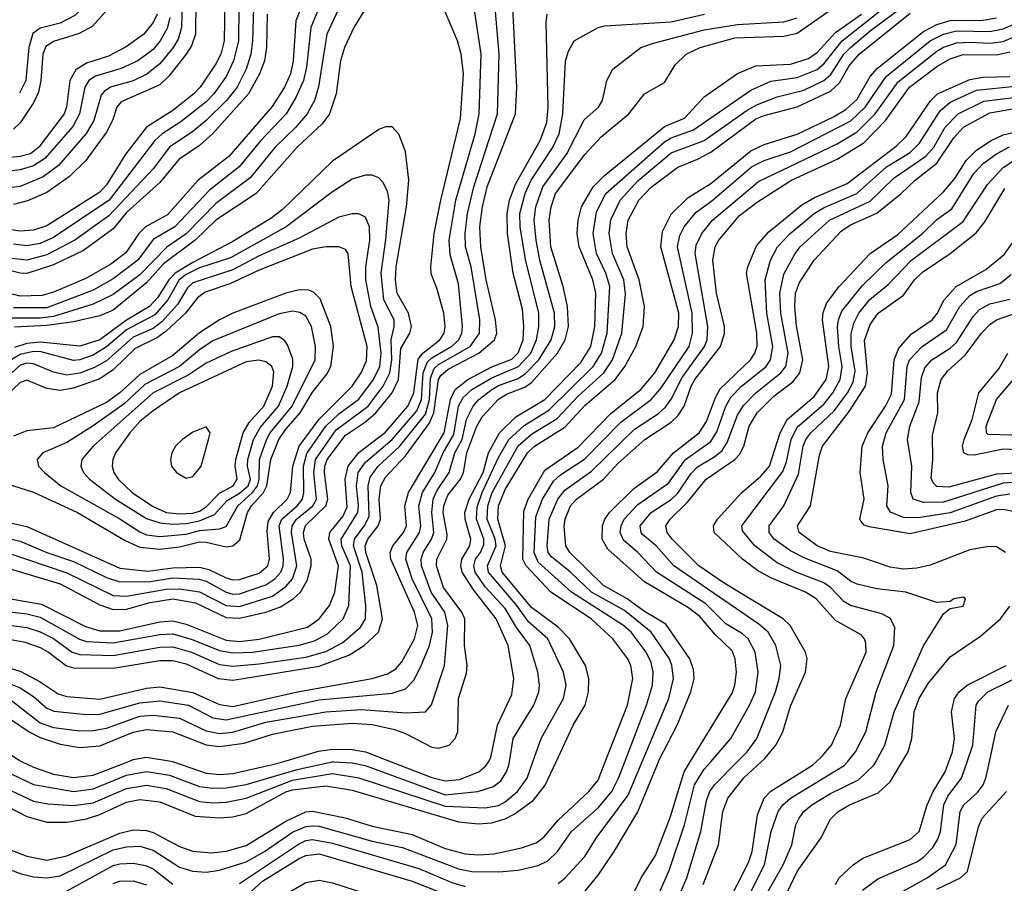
# Model space of a CAD drawing. Header units: inches. Extents: x 990535 to 1117859, y 769386 to 892122.
# Tile 890 of 1056: x 1062408 to 1065374, y 859634 to 862233. Entities that reach past the tile are written whole.
import ezdxf

# ---------------------------------------------------------------- set-up
doc = ezdxf.new("R2010")
doc.units = ezdxf.units.IN
doc.header["$MEASUREMENT"] = 0
doc.layers.add('B0865', color=7, linetype='Continuous')
doc.layers.add('B0866', color=7, linetype='Continuous')

msp = doc.modelspace()

# ---------------------------------------------------------------- linework, layer by layer
at = {"layer": 'B0865', "color": 5}
for points, elevation in [([(1062250, 859723.6), (1062410, 859663.3), (1062450, 859653.5), (1062490, 859650.1), (1062530, 859656.7), (1062690, 859734.3), (1062730, 859744), (1062770, 859745.8), (1062810, 859733.3), (1062890, 859682.8), (1062930, 859670.7), (1062970, 859667.1), (1063010, 859673.3), (1063090, 859698.5), (1063145.7, 859730), (1063230, 859787.5), (1063270, 859804.7), (1063290, 859807.1), (1063310, 859805.7), (1063470, 859761.3), (1063561.7, 859741.7), (1063730, 859678), (1063770, 859669.8), (1063851.7, 859668.3), (1063910, 859673.1), (1063970, 859688), (1063998.5, 859701.5), (1064028.4, 859730), (1064070.4, 859790), (1064150, 859861.1), (1064191.6, 859910), (1064211.8, 859950), (1064231, 860000)], 4560), ([(1062322.7, 859890), (1062430, 859835.1), (1062490, 859818.5), (1062550, 859818.4), (1062610, 859828.5), (1062650, 859840.6), (1062730, 859878.6), (1062770, 859885.8), (1062830, 859879.1), (1062936.4, 859836.4), (1063010, 859830.8), (1063050, 859834.4), (1063090, 859844.3), (1063210, 859908.9), (1063230, 859915.5), (1063330, 859927.6), (1063410, 859914.1), (1063730, 859819.3), (1063790, 859813.3), (1063830, 859815.6), (1063870, 859827.8), (1063897.9, 859842.1), (1063956.2, 859883.8), (1063991, 859929.1), (1064023.9, 860000)], 4620), ([(1062326.4, 860000), (1062383.1, 859963.1), (1062450, 859931.6), (1062570, 859910), (1062630, 859918.1), (1062730, 859959.5), (1062790, 859970.9), (1062859.1, 859959.1), (1062950, 859925.6), (1062990, 859919.9), (1063030, 859920.9), (1063090, 859931.4), (1063243.9, 859976.1), (1063349, 860000)], 4660), ([(1062330, 859753.6), (1062430, 859715.2), (1062490, 859704), (1062550, 859716.7), (1062710, 859784.6), (1062750, 859794.5), (1062790, 859792.7), (1062810, 859786.5), (1062890, 859745), (1062930, 859730.4), (1062985.9, 859725.9), (1063030, 859730.5), (1063090, 859748.1), (1063210, 859821.5), (1063270, 859848.7), (1063290, 859850.8), (1063388.8, 859831.2), (1063470, 859806.2), (1063590, 859781.4), (1063690, 859738.6), (1063750, 859723.2), (1063790, 859719.6), (1063837.5, 859722.5), (1063919.7, 859740.3), (1063964.1, 859755.9), (1063986.7, 859773.3), (1064030, 859823.7), (1064122.7, 859910), (1064150, 859944.8), (1064171.7, 860000)], 4580), ([(1062350, 859928), (1062450, 859881.7), (1062493.3, 859873.3), (1062570, 859868.2), (1062630, 859876.4), (1062730, 859918.9), (1062790, 859929.4), (1062850, 859919.6), (1062950, 859880.5), (1062990, 859876.3), (1063030, 859878.3), (1063090, 859889.8), (1063230, 859944.6), (1063350, 859964.6), (1063430, 859951.7), (1063690, 859866.2), (1063810, 859860.9), (1063850, 859868.6), (1063870, 859879.2), (1063907.4, 859910), (1063936.5, 859950), (1063954, 860000)], 4640), ([(1062416, 860000), (1062450, 859983.6), (1062510, 859963), (1062570, 859952.2), (1062630, 859959.3), (1062733.7, 860000)], 4680), ([(1062871.7, 860000), (1062970, 859965.4), (1063010, 859961.9), (1063050, 859964.5), (1063170, 859991.1), (1063200.5, 860000)], 4680), ([(1063354, 860000), (1063410, 859997), (1063448.5, 859988.5), (1063690, 859900.6), (1063788.2, 859910), (1063835, 859925), (1063857.2, 859942.8), (1063874.4, 859970), (1063881.7, 859990), (1063883.3, 860000)], 4660), ([(1063527.5, 860000), (1063650, 859952.2), (1063690, 859942.2), (1063733.2, 859946.8), (1063790.6, 859969.4), (1063812.5, 859987.5), (1063819.9, 860000)], 4680), ([(1064030, 859633.1), (1064050, 859649), (1064110, 859715.1), (1064144.7, 859770), (1064240.4, 859899.6), (1064282.8, 860000)], 4540), ([(1064110, 859609.7), (1064150, 859658.7), (1064198.9, 859730), (1064270, 859849.5), (1064332.4, 860000)], 4520), ([(1064220.3, 859530), (1064280.1, 859650), (1064322.7, 859717.4), (1064367.7, 859832.3), (1064409.7, 859970), (1064428, 860000)], 4480), ([(1064328.3, 859590), (1064364.8, 859675.2), (1064410.8, 859810), (1064440.2, 859930), (1064470, 859977.7), (1064489.3, 860000)], 4460), ([(1064400.4, 859610), (1064417.9, 859650), (1064460.1, 859790), (1064476.9, 859883.1), (1064486.9, 859910), (1064501.2, 859930), (1064569.5, 860000)], 4440), ([(1064466.8, 859630), (1064512.4, 859750), (1064525.9, 859850), (1064540.8, 859890), (1064588.7, 859951.3), (1064641.6, 860000)], 4420), ([(1064536, 859564), (1064602.9, 859697.1), (1064614.5, 859730), (1064630, 859839.7), (1064649.9, 859890), (1064670, 859911.2), (1064795.5, 859990), (1064806.8, 860000)], 4380), ([(1064591.6, 859570), (1064651.6, 859690), (1064671.4, 859790), (1064692.3, 859850), (1064706.2, 859870), (1064729.4, 859890.6), (1064891.7, 859988.3), (1064901.3, 860000)], 4360), ([(1064662.7, 859610), (1064708, 859690), (1064733.5, 859750), (1064746.1, 859810), (1064755.5, 859830), (1064769.5, 859850), (1064794, 859870), (1064850, 859904.3), (1064934.9, 859945.1), (1064981.1, 859990), (1064986.6, 860000)], 4340), ([(1064721.5, 859610), (1064750.2, 859670), (1064821.4, 859770), (1064850, 859826.7), (1064873.7, 859850), (1064907, 859870), (1064993.2, 859906.8), (1065030, 859939.3), (1065065.9, 860000)], 4320), ([(1064865.6, 859630), (1064876.2, 859650), (1064918.1, 859690), (1064947.6, 859710), (1065090, 859766.1), (1065117, 859790), (1065141.5, 859870), (1065159.7, 859910), (1065195.4, 859970), (1065206.5, 860000)], 4280), ([(1064946.7, 859613.3), (1064993, 859647), (1065110, 859698.6), (1065130, 859712.5), (1065158.1, 859741.9), (1065173.6, 859766.4), (1065181.4, 859790), (1065191.4, 859870), (1065203.8, 859896.2), (1065245.1, 859950), (1065261.7, 860000)], 4260), ([(1064990, 859566.6), (1065140.9, 859650), (1065196.6, 859690), (1065229, 859751), (1065240.3, 859850), (1065251.3, 859870), (1065292.9, 859907.1), (1065310.3, 859930), (1065318.3, 859950), (1065329, 860000)], 4240), ([(1065170, 859616.4), (1065241.6, 859650), (1065262.2, 859670), (1065296.1, 859803.9), (1065307, 859830), (1065380.6, 859910)], 4220), ([(1063070, 859633.5), (1063248, 859752), (1063270, 859762.4), (1063290, 859765.8), (1063350, 859755.3), (1063610, 859678.2), (1063710, 859636), (1063750, 859624)], 4540), ([(1063070, 859577.4), (1063140, 859640), (1063250, 859708.4), (1063270, 859718), (1063310, 859722.7), (1063590, 859640), (1063710, 859593.1)], 4520), ([(1062549.2, 859610.8), (1062690, 859687.4), (1062710, 859693), (1062750, 859694.8), (1062787.3, 859687.3), (1062810, 859677.2), (1062870, 859631.9)], 4540), ([(1062690, 859633.1), (1062710, 859640.2), (1062750, 859641.9), (1062790, 859629.4)], 4520), ([(1063225.1, 859610), (1063270, 859636.6), (1063310, 859643.3), (1063350, 859635.4), (1063490, 859589.8)], 4480)]:
    msp.add_lwpolyline(points, dxfattribs=dict(at, elevation=elevation))
at = {"layer": 'B0866', "color": 5}
for points, elevation in [([(1062390, 863186.3), (1062450, 863175.2), (1062481.2, 863161.2), (1062510, 863132), (1062541.2, 863081.2), (1062623.8, 862890), (1062644.6, 862730), (1062683, 862583), (1062717.5, 862490), (1062734.1, 862365.9), (1062729.3, 862330.7), (1062721.5, 862318.5), (1062627, 862213), (1062587.7, 862192.3), (1062510, 862168.2), (1062487.1, 862152.9), (1062478.2, 862130), (1062472.1, 862050), (1062464.9, 862015.1), (1062450, 861982.9), (1062410, 861922.7), (1062390, 861903.8)], 4580), ([(1062390, 863116), (1062450, 863105.6), (1062470, 863093.7), (1062490, 863073), (1062505.5, 863045.5), (1062530.8, 862970), (1062580.3, 862870), (1062600.6, 862710), (1062679.7, 862470), (1062685.3, 862390), (1062681.7, 862370), (1062669.8, 862350.2), (1062624, 862310), (1062594.1, 862265.9), (1062574.2, 862245.8), (1062530, 862222.8), (1062470, 862208.2), (1062447.9, 862192.1), (1062436, 862150), (1062427.3, 862050), (1062408.2, 862011.8)], 4560), ([(1063299.6, 862380.4), (1063240.5, 862230), (1063232.1, 862110), (1063223.8, 862070), (1063205.6, 862030), (1063168.3, 861971.7), (1063038.1, 861821.9), (1062945.7, 861750), (1062853.8, 861646.2), (1062786.8, 861610), (1062767.3, 861590), (1062728.2, 861531.8), (1062682.7, 861497.3), (1062610, 861455.3), (1062510, 861412.8), (1062476.4, 861403.6), (1062410, 861401.1), (1062387, 861407)], 4820), ([(1063351.3, 862370), (1063284.7, 862210), (1063272.3, 862090), (1063262.8, 862050), (1063240.5, 861999.5), (1063211.3, 861950), (1063134.5, 861870), (1063069.4, 861790.6), (1062980.2, 861719.8), (1062876.1, 861610), (1062810, 861571.8), (1062764.6, 861510), (1062690, 861453.3), (1062630, 861419.7), (1062490, 861366), (1062390, 861365.7)], 4840), ([(1062344.9, 860455.1), (1062430, 860445.1), (1062470, 860434.7), (1062588.5, 860368.5), (1062610, 860361.5), (1062690, 860357.5), (1062830, 860382.9), (1062870, 860384.9), (1062928.2, 860368.2), (1063010, 860335), (1063050, 860327.2), (1063110, 860330.2), (1063250, 860350.5), (1063295.9, 860364.1), (1063335.4, 860384.6), (1063382.9, 860430), (1063399.8, 860470), (1063404.4, 860590), (1063378.4, 860650), (1063377, 860670), (1063426.9, 860750), (1063429.1, 860770), (1063422.8, 860830), (1063427.8, 860870), (1063450, 860902), (1063530.1, 860969.9), (1063604, 861056), (1063618.6, 861090), (1063623.9, 861170), (1063636.9, 861203.1), (1063650, 861215.6), (1063709.6, 861250.4), (1063730.8, 861270), (1063740.2, 861290), (1063742.2, 861310), (1063730, 861438.7), (1063705.2, 861525.2), (1063701.7, 861570), (1063722.1, 861690), (1063780.1, 861890), (1063792.6, 861950), (1063798.6, 862130), (1063764.7, 862350)], 4860), ([(1062310, 860502.3), (1062474.2, 860474.2), (1062606.6, 860406.6), (1062650, 860394), (1062710, 860393.7), (1062830, 860420.7), (1062870, 860423.6), (1062910, 860413.9), (1063030, 860365.5), (1063070, 860361.6), (1063130, 860369.1), (1063275, 860405), (1063310.1, 860429.9), (1063341.5, 860470), (1063357.6, 860510), (1063368, 860590), (1063338.9, 860670), (1063342.8, 860690), (1063381.7, 860738.3), (1063394.3, 860765.7), (1063388.5, 860850), (1063397.5, 860890), (1063429.6, 860930.4), (1063510, 860992), (1063577.1, 861070), (1063595.6, 861110), (1063608.1, 861211.9), (1063622.1, 861230), (1063673.4, 861270), (1063686.7, 861290), (1063690, 861310), (1063685.8, 861350), (1063665.1, 861425.1), (1063648, 861468), (1063646.1, 861490), (1063656.9, 861590), (1063676.4, 861690), (1063735.7, 861935.7), (1063744.8, 862070), (1063738.1, 862130), (1063727.2, 862170), (1063656.5, 862336.5)], 4880), ([(1063390, 862311.3), (1063333.4, 862190), (1063308.7, 862031.3), (1063296.1, 861990), (1063274.1, 861950), (1063240.1, 861910), (1063177.7, 861850), (1063102.9, 861757.1), (1062999.5, 861680.5), (1062910, 861589.1), (1062851.1, 861548.9), (1062770, 861465.6), (1062690, 861405.9), (1062630, 861377.3), (1062510, 861340.1), (1062470, 861335.1), (1062385.1, 861334.9)], 4860), ([(1062350, 860149.3), (1062437.4, 860090), (1062470, 860073.3), (1062530, 860052.7), (1062590, 860042.7), (1062650, 860047.8), (1062750, 860089.4), (1062790, 860096.6), (1062870, 860090), (1062970, 860050.9), (1063010, 860045.6), (1063084, 860056), (1063170, 860083.2), (1063290, 860106.6), (1063410, 860116.2), (1063470, 860112.3), (1063536.9, 860096.9), (1063570, 860084.6), (1063650, 860043.6), (1063670, 860040.4), (1063701.6, 860050), (1063720.3, 860070), (1063727.8, 860090), (1063729.9, 860190), (1063753.7, 860266.3), (1063756.3, 860290), (1063748.4, 860350), (1063748.7, 860430), (1063740.2, 860450), (1063684.5, 860524.5), (1063663.3, 860590), (1063664.4, 860610), (1063694.4, 860670), (1063696.2, 860683.8), (1063684, 860750), (1063685.2, 860770), (1063697.8, 860802.2), (1063735.8, 860850), (1063745.1, 860870), (1063754.7, 860930), (1063784.7, 861010), (1063801.5, 861038.5), (1063850, 861091.4), (1063874.2, 861105.8), (1063930, 861126.9), (1063950, 861141.2), (1064027.8, 861230), (1064051.2, 861270), (1064060.7, 861310), (1064058, 861370), (1064045.1, 861430), (1064007.9, 861550), (1064003.1, 861630), (1064008.6, 861670), (1064021.5, 861710), (1064110, 861827.9), (1064159.2, 861880.8), (1064242.9, 861950), (1064289.9, 862010.1), (1064350, 862044.6), (1064382.2, 862097.8), (1064415.5, 862130), (1064458, 862150), (1064561.7, 862178.3), (1064710, 862183.4), (1064750, 862192.6), (1064889.5, 862290.5)], 4720), ([(1062370, 860370.3), (1062421.2, 860361.3), (1062470, 860343.4), (1062495, 860330), (1062548.9, 860288.9), (1062570, 860282.9), (1062690, 860281.7), (1062830, 860304.3), (1062870, 860304.8), (1062910, 860294.7), (1063006, 860250), (1063050, 860245.3), (1063310, 860287.1), (1063399.3, 860320.7), (1063446, 860350), (1063488.6, 860390), (1063501.2, 860430), (1063483.5, 860530), (1063450.9, 860630), (1063448.9, 860650), (1063457.3, 860670), (1063487.7, 860710), (1063495.1, 860730), (1063491.1, 860790), (1063496.1, 860830), (1063510, 860856.3), (1063570, 860920.2), (1063642, 861018), (1063655.3, 861050), (1063669.6, 861150), (1063677.1, 861162.9), (1063699, 861181), (1063791.1, 861230), (1063838, 861270), (1063844.9, 861290), (1063841.2, 861330), (1063813.1, 861450), (1063797.1, 861550), (1063794.2, 861610), (1063802, 861670), (1063816.2, 861730), (1063901.5, 861950), (1063906, 862030), (1063892.7, 862290)], 4820), ([(1063026.3, 862290), (1063024.5, 862170), (1063013.8, 862130), (1062999, 862101), (1062952.1, 862030), (1062933, 862010), (1062870, 861960.5), (1062790, 861909.9), (1062728.2, 861830), (1062670, 861736.3), (1062650, 861714), (1062490, 861613.2), (1062450, 861600.1), (1062410, 861596.6), (1062370, 861602.7)], 4720), ([(1062897.7, 862290), (1062896.1, 862210), (1062885.4, 862174.6), (1062870.6, 862150), (1062830, 862100.7), (1062790.9, 862069.1), (1062750, 862049), (1062681.6, 862030), (1062662.5, 862017.5), (1062654.1, 862005.9), (1062631.8, 861930), (1062608.8, 861891.2), (1062525.5, 861794.5), (1062479.2, 861760.8), (1062410, 861731.8), (1062370, 861726.1)], 4660), ([(1062938.7, 862290), (1062937.4, 862190), (1062925.4, 862154.6), (1062910, 862130), (1062857.1, 862062.9), (1062830, 862037.6), (1062713.9, 861986.1), (1062701.4, 861970), (1062687.9, 861930), (1062670, 861895.1), (1062607.8, 861810), (1062558.6, 861761.4), (1062490, 861713.1), (1062431.9, 861688.1), (1062390, 861676.9)], 4680), ([(1063883.3, 860000), (1063894.6, 860070), (1063956.7, 860170), (1063971.9, 860210), (1063973.9, 860230), (1063968.5, 860270), (1063944.8, 860350), (1063904.3, 860404.3), (1063870, 860460.8), (1063810, 860526.7), (1063780.3, 860570), (1063776, 860590), (1063780.7, 860610), (1063796.5, 860630), (1063805.8, 860654.2), (1063806, 860670), (1063784.1, 860730), (1063785.8, 860765.8), (1063800.8, 860810), (1063850, 860916), (1063881.1, 860970), (1063927.9, 861012.1), (1064002.2, 861057.8), (1064135.4, 861190), (1064160.5, 861230), (1064177.1, 861290), (1064185.9, 861430), (1064174, 861470), (1064145.2, 861530), (1064135, 861590), (1064145.1, 861654.9), (1064174, 861710), (1064350, 861865.3), (1064370, 861877.8), (1064437.7, 861902.3), (1064610, 862021.4), (1064670, 862048.7), (1064750, 862059.4), (1064810, 862083.5), (1064830, 862100.3), (1064885, 862170), (1065044.1, 862295.9)], 4660), ([(1063954, 860000), (1063978.5, 860070), (1064045.6, 860190), (1064053.6, 860230), (1064046.4, 860270), (1063998.5, 860370), (1063940.8, 860420.8), (1063906, 860470), (1063820.7, 860570), (1063817.5, 860590), (1063843.2, 860650), (1063840, 860670), (1063816, 860730), (1063817.8, 860770), (1063831.1, 860810), (1063909.3, 860950.7), (1063950, 860985.6), (1064026.7, 861033.3), (1064090, 861100.5), (1064167.6, 861170), (1064193.3, 861210), (1064222, 861290), (1064233.1, 861406.9), (1064228.1, 861450), (1064193.9, 861530), (1064183.2, 861590), (1064188.8, 861631.2), (1064216.3, 861690), (1064270, 861748.7), (1064370, 861832.5), (1064470, 861869.3), (1064599.2, 861960.8), (1064630, 861977.8), (1064690, 862001.2), (1064770, 862021.6), (1064830, 862050.7), (1064851.1, 862068.9), (1064890, 862129.2), (1064910.2, 862149.8), (1064970, 862200.3), (1065079, 862281)], 4640), ([(1063153.2, 862250), (1063151.3, 862150), (1063145.4, 862110), (1063130.5, 862070), (1063097.9, 862010), (1062990, 861890.8), (1062950, 861855), (1062887.7, 861812.3), (1062830, 861742.9), (1062730, 861653.3), (1062690, 861604.1), (1062600.9, 861539.1), (1062510, 861495.5), (1062430, 861469.3), (1062409.4, 861470.6), (1062310, 861495.9)], 4780), ([(1062822.4, 862250), (1062810, 862225.3), (1062782, 862190), (1062728.8, 862151.2), (1062676.1, 862123.9), (1062610, 862103), (1062577.8, 862082.2), (1062559.8, 862050), (1062549.6, 861970.4), (1062542.4, 861950), (1062465.8, 861850), (1062441.2, 861830), (1062410, 861821.3), (1062310, 861811.4)], 4620), ([(1062370, 860411.9), (1062430, 860404.1), (1062470, 860390.9), (1062510.5, 860370.5), (1062566.9, 860330), (1062590, 860322.9), (1062690, 860319.7), (1062830, 860344.5), (1062870, 860346), (1062925.8, 860330), (1063010, 860292.7), (1063050, 860287.9), (1063130, 860294.5), (1063270, 860315.1), (1063330, 860331.8), (1063381.1, 860358.9), (1063435.1, 860404.9), (1063450.2, 860430), (1063450.5, 860469.5), (1063439.6, 860570), (1063413.3, 860650), (1063416.8, 860670), (1063448, 860712), (1063460.5, 860739.5), (1063457.9, 860830), (1063463.9, 860856.1), (1063488.2, 860890), (1063551.7, 860948.3), (1063630, 861046.2), (1063642.6, 861090), (1063645.3, 861154.7), (1063656.9, 861183.1), (1063670, 861195.3), (1063765.1, 861250), (1063793.5, 861290), (1063794.2, 861330), (1063767.7, 861490), (1063751.1, 861550), (1063749.5, 861590), (1063756.6, 861650), (1063775.8, 861730), (1063847.2, 861950), (1063852.7, 862130), (1063839.8, 862270)], 4840), ([(1062370, 860238.9), (1062410, 860222.4), (1062450, 860196.5), (1062490, 860161.3), (1062511.7, 860151.7), (1062610, 860142.1), (1062650, 860143.1), (1062770, 860177.4), (1062830, 860183.6), (1062916.8, 860170), (1062990, 860132.4), (1063030, 860125.7), (1063310, 860186.4), (1063530, 860205.9), (1063570, 860219), (1063595, 860245), (1063615.9, 860284.1), (1063642.6, 860350), (1063651.4, 860390), (1063649.7, 860430), (1063590.4, 860550), (1063571.2, 860610), (1063574.7, 860630), (1063612.3, 860690), (1063616, 860710), (1063610.6, 860770), (1063621.2, 860810), (1063658.5, 860870), (1063683.2, 860930), (1063715.6, 860984.4), (1063729.4, 861070), (1063743.7, 861096.3), (1063770, 861120.7), (1063830, 861155.7), (1063910.9, 861189.1), (1063948, 861230), (1063965.2, 861270), (1063972.2, 861310), (1063971.7, 861350), (1063931.6, 861511.6), (1063915.5, 861610), (1063914.8, 861650), (1063930.6, 861710), (1063948.5, 861750), (1064012.8, 861847.2), (1064033.1, 861890), (1064044.2, 861950), (1064051.7, 862108.3), (1064061.2, 862138.8), (1064078.4, 862170), (1064150, 862209.5), (1064170, 862214.9), (1064370, 862227.4), (1064470.3, 862250.3)], 4760), ([(1062370, 860284.7), (1062411.6, 860271.6), (1062470, 860240.7), (1062523.9, 860203.9), (1062550, 860196.3), (1062650, 860188.6), (1062790, 860221.7), (1062830, 860225.1), (1062930, 860208.5), (1063010, 860172.4), (1063050, 860166.3), (1063244.6, 860210), (1063469.5, 860250.5), (1063515.6, 860264.4), (1063540.9, 860279.1), (1063559.7, 860300.3), (1063597.7, 860370), (1063607.9, 860410), (1063597.7, 860450), (1063525.6, 860610), (1063523.9, 860630), (1063532, 860650), (1063564, 860690), (1063572.9, 860710), (1063568.7, 860770), (1063579, 860810), (1063686.6, 860990), (1063705.8, 861090), (1063719.9, 861120.1), (1063757.9, 861150), (1063830, 861188.9), (1063890, 861212), (1063909.6, 861230.4), (1063924.9, 861270), (1063927.1, 861310), (1063922.4, 861362.4), (1063894.6, 861470), (1063877.4, 861590), (1063876.7, 861650), (1063883.8, 861690), (1063901.2, 861738.8), (1063975.8, 861870), (1063995.7, 861924.3), (1063999.5, 861970), (1063993.7, 862226.3), (1063997, 862250)], 4780), ([(1063112.3, 862270), (1063109.8, 862170), (1063104.3, 862130), (1063090, 862084.2), (1063063.5, 862030), (1063031.7, 861990), (1062970, 861929.6), (1062930, 861896.6), (1062859.6, 861850), (1062810, 861784.3), (1062676.5, 861643.5), (1062574.7, 861570), (1062490, 861525.7), (1062430, 861509.3), (1062375.8, 861515.8)], 4760), ([(1063068.3, 862271.7), (1063067.3, 862170), (1063052.8, 862110), (1063030, 862062.8), (1062993.2, 862010), (1062970, 861985.7), (1062894, 861926), (1062837.1, 861890), (1062815.5, 861870), (1062678.2, 861690), (1062510, 861578.1), (1062470, 861559.5), (1062430, 861552.8), (1062390, 861557.6)], 4740), ([(1063451.1, 862268.9), (1063415, 862210), (1063386.5, 862150), (1063374.5, 862110), (1063361, 862010), (1063341.1, 861950), (1063319.7, 861920.3), (1063244.5, 861850), (1063121, 861710), (1062998.8, 861630), (1062937.2, 861570), (1062841.9, 861498.1), (1062790, 861441.4), (1062690, 861358.6), (1062650, 861342), (1062570, 861323.6), (1062490, 861312.8), (1062392.5, 861307.5)], 4880), ([(1063819.9, 860000), (1063827.4, 860012.6), (1063846.9, 860110), (1063890, 860202), (1063897, 860250), (1063879.1, 860350), (1063843, 860430), (1063775.9, 860515.9), (1063741.1, 860570), (1063736.6, 860590), (1063739.8, 860610), (1063764, 860650), (1063766.7, 860670), (1063750.3, 860730), (1063749.1, 860750), (1063762.3, 860790), (1063803.9, 860870), (1063820.2, 860930), (1063853.4, 860990), (1063902.4, 861037.6), (1063989.6, 861090.4), (1064098.1, 861201.9), (1064128.5, 861250), (1064140.4, 861310), (1064143.4, 861410), (1064134.4, 861450), (1064092.9, 861550), (1064087.7, 861590), (1064090.7, 861630), (1064100.7, 861670), (1064135.9, 861730), (1064170, 861764.6), (1064337.8, 861902.2), (1064350, 861911.5), (1064410, 861936.6), (1064470, 862001), (1064570, 862071.5), (1064625.3, 862094.7), (1064730, 862099.6), (1064783.9, 862116.1), (1064810, 862134.9), (1064865.1, 862194.9), (1064943, 862250)], 4680), ([(1064023.9, 860000), (1064075, 860110), (1064111.4, 860170), (1064121.1, 860210), (1064122.2, 860250), (1064111.9, 860290), (1064063.8, 860370), (1064030, 860404.5), (1063950, 860464.2), (1063861.6, 860570), (1063856.6, 860590), (1063871.3, 860650), (1063847.9, 860730), (1063850, 860770), (1063870, 860819.6), (1063937.4, 860930), (1063959, 860950), (1064050, 861007.3), (1064110, 861071.7), (1064201.4, 861150), (1064230.7, 861190), (1064264.1, 861250), (1064285.9, 861310), (1064290.2, 861370), (1064273.5, 861450), (1064237.8, 861550), (1064235, 861590), (1064241, 861630), (1064273.1, 861690), (1064310, 861729.5), (1064390, 861789.8), (1064450, 861813.1), (1064490, 861834.2), (1064625.5, 861934.5), (1064650, 861945.1), (1064750, 861970.7), (1064850, 862018.6), (1064876.9, 862043.1), (1064905.9, 862094.1), (1064936.5, 862130), (1065090, 862252.7)], 4620), ([(1062860.5, 862239.5), (1062852.7, 862207.3), (1062831.6, 862170), (1062810, 862144.1), (1062764.3, 862110), (1062713.8, 862086.2), (1062636.7, 862063.3), (1062617.1, 862050), (1062604.7, 862030), (1062588.7, 861950), (1062568.2, 861911.8), (1062484.1, 861815.9), (1062450, 861793.2), (1062410, 861781.4), (1062346.5, 861773.5)], 4640), ([(1062383.9, 860183.9), (1062470, 860117.3), (1062510, 860102.9), (1062590, 860092.7), (1062630, 860093.9), (1062670, 860101.4), (1062770, 860136.7), (1062810, 860140.5), (1062890, 860131), (1062970, 860092.9), (1063010, 860085.4), (1063050.6, 860089.4), (1063150, 860118.8), (1063330, 860150.4), (1063437.6, 860157.6), (1063572.5, 860147.5), (1063630, 860150.2), (1063648.4, 860171.6), (1063687.4, 860290), (1063697.3, 860410), (1063688.7, 860450), (1063647.9, 860510), (1063618.1, 860590), (1063617, 860610), (1063623.4, 860630), (1063649, 860670), (1063655.7, 860690), (1063650, 860750), (1063653.9, 860790), (1063664.8, 860815.2), (1063701.9, 860870), (1063719.2, 860930), (1063741.1, 860970), (1063754.4, 861030), (1063774.2, 861070), (1063790.8, 861090), (1063830, 861120), (1063850, 861131.9), (1063910, 861153.8), (1063932, 861168), (1063972.1, 861210), (1064008.8, 861270), (1064020.1, 861310), (1064018.6, 861350), (1063975.2, 861510), (1063963.4, 861570), (1063957.9, 861630), (1063963.2, 861670), (1063984.2, 861730), (1064056, 861830), (1064108, 861932), (1064151.3, 861970), (1064163.7, 861990), (1064176.5, 862050), (1064195.1, 862084.9), (1064279.2, 862150), (1064317.5, 862162.5), (1064470, 862202.6), (1064570, 862218.9), (1064710, 862226.7), (1064750, 862238.5)], 4740), ([(1064171.7, 860000), (1064238.5, 860170), (1064254.4, 860250), (1064249.1, 860289.1), (1064240.3, 860310), (1064195.1, 860370), (1064129.6, 860430), (1064007.9, 860510), (1063933.7, 860590), (1063924.1, 860610), (1063926.4, 860753.6), (1063940.1, 860790), (1063990, 860877.2), (1064090, 860946.5), (1064190, 861049), (1064279.4, 861120.6), (1064321, 861170), (1064379.7, 861270), (1064392.2, 861310), (1064393.1, 861350), (1064339.2, 861550), (1064344.5, 861595.5), (1064370, 861647.7), (1064421.7, 861698.3), (1064490, 861740.6), (1064610, 861838.2), (1064650, 861858), (1064750, 861889), (1064859.2, 861940.8), (1064896.6, 861963.4), (1064930, 861994.6), (1064970, 862061.9), (1064992.1, 862087.9), (1065130, 862198), (1065170, 862218.5), (1065210, 862230.9), (1065310, 862232.4), (1065350, 862239.2)], 4580), ([(1064231, 860000), (1064296.5, 860170), (1064313.7, 860230), (1064316.4, 860270), (1064310, 860298.2), (1064294.6, 860330), (1064249.6, 860390), (1064226.7, 860410), (1064070.6, 860510), (1063970, 860600.7), (1063957.6, 860630), (1063963.2, 860736.8), (1063982.8, 860790), (1064016.1, 860843.9), (1064036.9, 860863.1), (1064109.4, 860910.6), (1064218.3, 861021.7), (1064309.8, 861090.2), (1064337.9, 861122.1), (1064424, 861250), (1064434.3, 861290), (1064433.9, 861350), (1064389.7, 861550), (1064396.3, 861583.7), (1064409.8, 861610.2), (1064445.8, 861654.2), (1064492.3, 861687.7), (1064612.3, 861790), (1064650, 861809.8), (1064730, 861835.2), (1064911, 861929), (1064954.5, 861970), (1065018.1, 862061.9), (1065150.6, 862170), (1065190, 862190.2), (1065230, 862199.7), (1065330, 862198.3), (1065370, 862205.9), (1065430, 862231.8)], 4560), ([(1064282.8, 860000), (1064363.2, 860190), (1064377, 860250), (1064372.4, 860290), (1064364.9, 860310), (1064310.3, 860390.3), (1064230, 860454.8), (1064130.1, 860510.1), (1064067.6, 860570), (1064010, 860616.4), (1063999.9, 860630), (1063997, 860650), (1064003.3, 860730), (1064028.8, 860790), (1064050, 860817.8), (1064130, 860874.4), (1064259.5, 861000.5), (1064332, 861048), (1064352.9, 861067.1), (1064370, 861091), (1064403.2, 861156.8), (1064471.1, 861250), (1064478.4, 861270), (1064481.1, 861310), (1064442.9, 861530), (1064445.6, 861554.4), (1064462.6, 861590), (1064495, 861630), (1064633.2, 861746.8), (1064870, 861859.8), (1064930, 861895.7), (1064984.9, 861950), (1065053.9, 862046.1), (1065170, 862138.5), (1065190, 862150.5), (1065230, 862163.4), (1065270, 862166.2), (1065330, 862162.4), (1065370, 862167.6), (1065450, 862201.8)], 4540), ([(1064332.4, 860000), (1064334.6, 860005.4), (1064388, 860110), (1064429.9, 860210), (1064439.8, 860250), (1064437.8, 860277.8), (1064427, 860310), (1064354.2, 860414.2), (1064290, 860451.9), (1064238.2, 860490), (1064166.4, 860530), (1064065.6, 860630), (1064053.3, 860650), (1064048.3, 860708.3), (1064050.8, 860730), (1064067.6, 860770), (1064085.2, 860790), (1064166.1, 860850), (1064210, 860897.8), (1064291.3, 860970), (1064370, 861022.4), (1064390, 861040.7), (1064409.7, 861070), (1064430.4, 861130), (1064441.6, 861150), (1064519.3, 861250), (1064531.1, 861288.9), (1064530.5, 861310), (1064507.3, 861410), (1064495.9, 861510), (1064502.9, 861550), (1064514, 861570), (1064576.1, 861643.9), (1064630, 861685.2), (1064732.7, 861750), (1064870, 861813.3), (1064950, 861862.6), (1065016.2, 861930), (1065088.2, 862030), (1065170, 862092.1), (1065210, 862115.9), (1065250, 862128.5), (1065350, 862127.5), (1065390, 862136.7)], 4520), ([(1064428, 860000), (1064553.8, 860206.2), (1064562.5, 860230), (1064566.7, 860270), (1064563, 860310), (1064553.7, 860333.7), (1064502.7, 860382.7), (1064457, 860437), (1064422.9, 860462.9), (1064290, 860541.2), (1064180, 860640), (1064162.9, 860670), (1064163.4, 860710), (1064170.5, 860730), (1064184.9, 860750), (1064257.9, 860822.1), (1064327.8, 860872.2), (1064377.4, 860930), (1064454.7, 860990), (1064476.3, 861023.7), (1064503.7, 861096.3), (1064518, 861122), (1064608.7, 861210), (1064622.3, 861230), (1064628.8, 861251.2), (1064628.4, 861290), (1064596.8, 861470), (1064600.9, 861490), (1064627.7, 861552.3), (1064664.8, 861595.2), (1064764.1, 861675.9), (1064801.9, 861698.1), (1064900, 861740), (1065047.7, 861852.3), (1065078.1, 861881.9), (1065151, 861989), (1065172.6, 862010), (1065270, 862053.7), (1065310, 862060.5), (1065390, 862062.5)], 4480), ([(1064489.3, 860000), (1064549.9, 860070), (1064606.5, 860170), (1064624.1, 860210), (1064632.2, 860270), (1064623.5, 860330), (1064602.5, 860370), (1064585.2, 860385.2), (1064534.8, 860414.8), (1064475.1, 860475.1), (1064325.8, 860570), (1064269.8, 860629.8), (1064226.5, 860666.5), (1064216.9, 860690), (1064219.5, 860710), (1064229, 860730), (1064270, 860774.1), (1064361.8, 860838.2), (1064413.4, 860910), (1064490, 860964.1), (1064507.5, 860992.5), (1064535.2, 861070), (1064550, 861097), (1064581.9, 861130), (1064656.1, 861190), (1064669.9, 861210), (1064676.6, 861250), (1064658, 861350), (1064653.1, 861450), (1064669.6, 861510), (1064690.9, 861550), (1064728.9, 861590), (1064800.8, 861650), (1064831.5, 861668.5), (1064929.5, 861710.5), (1065018.7, 861790), (1065090, 861833.5), (1065117.9, 861862.1), (1065180.6, 861959.4), (1065210, 861985), (1065290, 862021.4), (1065406.4, 862033.6)], 4460), ([(1064569.5, 860000), (1064598.8, 860030), (1064628.1, 860070), (1064684.5, 860210), (1064695.8, 860250), (1064700.5, 860290), (1064685.6, 860350), (1064662.5, 860390), (1064634.4, 860414.4), (1064378.6, 860590), (1064324.7, 860650), (1064284.3, 860684.3), (1064279.6, 860690), (1064277.3, 860710), (1064309.6, 860750), (1064370, 860789), (1064390, 860807.8), (1064430, 860866.2), (1064450, 860887.2), (1064501.8, 860918.2), (1064523.5, 860936.5), (1064539.1, 860960.9), (1064570, 861043.4), (1064587.9, 861072.1), (1064624.8, 861110), (1064700.9, 861170), (1064716.1, 861190), (1064722.8, 861230), (1064700.4, 861350), (1064698, 861410), (1064710, 861467.3), (1064743.3, 861530), (1064758.6, 861550), (1064847.3, 861630), (1064970, 861687.1), (1065042.3, 861757.7), (1065137.7, 861822.3), (1065160.8, 861850), (1065195, 861910), (1065234.5, 861950), (1065311.9, 861988.1), (1065410, 862000.6)], 4440), ([(1064641.6, 860000), (1064652.5, 860010), (1064685.4, 860050), (1064706.4, 860090), (1064730, 860167.6), (1064775.3, 860270), (1064779.5, 860310), (1064774.8, 860330), (1064728.2, 860410), (1064707.2, 860430), (1064530, 860537.2), (1064454.1, 860590), (1064373.7, 860670), (1064358.1, 860690), (1064354.3, 860710), (1064366.8, 860730), (1064419.2, 860780.8), (1064475.8, 860850), (1064561.6, 860910), (1064575.6, 860924.3), (1064589.3, 860950), (1064605.5, 861010), (1064629.1, 861050), (1064679.7, 861100.3), (1064736.2, 861143.8), (1064757.8, 861170), (1064766.6, 861210), (1064747.7, 861312.3), (1064742.3, 861370), (1064744.4, 861410), (1064757.2, 861442.8), (1064800.9, 861510), (1064882.7, 861597.3), (1064910, 861616.3), (1064989.4, 861650.6), (1065063.1, 861710), (1065104.9, 861750), (1065170, 861801.5), (1065221.9, 861878.1), (1065251, 861910), (1065330, 861952.7), (1065450, 861974.3)], 4420), ([(1062350, 860589.1), (1062530, 860535.4), (1062650, 860471.8), (1062690, 860458.6), (1062730, 860458.9), (1062801, 860479), (1062870, 860490.5), (1062938, 860478), (1063030, 860434.2), (1063070, 860432), (1063150, 860449.9), (1063194, 860466), (1063232.1, 860490), (1063253.8, 860510), (1063274.4, 860545.6), (1063286.6, 860590), (1063286, 860610), (1063264.7, 860670), (1063263, 860690), (1063269.2, 860710.8), (1063330.5, 860770), (1063336, 860790), (1063326.1, 860870), (1063327.2, 860890), (1063334.7, 860910), (1063390, 860982.7), (1063450, 861023.2), (1063481.1, 861050), (1063530, 861110.6), (1063549.3, 861150.7), (1063555.9, 861244.1), (1063583, 861290), (1063587.9, 861310), (1063579.1, 861350), (1063545.4, 861410), (1063540.6, 861450), (1063542, 861490), (1063573.4, 861670), (1063579.9, 861750), (1063570, 861836.9), (1063550, 861888.4), (1063530, 861911.2), (1063510, 861911), (1063490, 861902.9), (1063350, 861807.8), (1063199.1, 861660.9), (1063165, 861635), (1063050, 861565.3), (1062930, 861502.8), (1062876.8, 861470), (1062857.2, 861450), (1062823.5, 861396.4), (1062798.9, 861370), (1062730, 861329), (1062650, 861270.1), (1062590, 861251.1), (1062470, 861262.3), (1062430, 861258.9), (1062392.8, 861247.2)], 4920), ([(1064806.8, 860000), (1064824.4, 860015.6), (1064853.1, 860050), (1064880.4, 860110), (1064896, 860190), (1064957.4, 860330), (1064956.8, 860356.8), (1064952.7, 860370), (1064942.1, 860382.1), (1064865.1, 860425.1), (1064806.9, 860490), (1064774.6, 860510), (1064670, 860553.1), (1064630, 860575.7), (1064585.2, 860610), (1064499.7, 860690), (1064497.8, 860710), (1064510.3, 860730), (1064583.5, 860810), (1064640.7, 860859.3), (1064666.5, 860890), (1064698.4, 860990), (1064720, 861030), (1064801.2, 861098.8), (1064837.1, 861150), (1064845.5, 861190), (1064826, 861330), (1064827.9, 861352.1), (1064839.3, 861380.7), (1064876.2, 861430), (1064970, 861530.1), (1065053.3, 861586.7), (1065190, 861714.8), (1065224.3, 861755.7), (1065259, 861810), (1065290, 861840.2), (1065334, 861870), (1065370, 861886.7), (1065518.5, 861921.5)], 4380), ([(1064901.3, 860000), (1064925.9, 860030), (1064956.2, 860090), (1064987.8, 860210), (1065040.7, 860350), (1065044.1, 860404.1), (1065031.2, 860431.2), (1065005.2, 860445.2), (1064910, 860470.3), (1064890, 860482.6), (1064850, 860524.8), (1064830, 860538.7), (1064749.1, 860569.1), (1064690, 860598.6), (1064622.7, 860650), (1064585.1, 860694.9), (1064582.8, 860710), (1064706.2, 860873.8), (1064717.6, 860902.4), (1064732, 860970), (1064750, 861006.9), (1064830, 861076.1), (1064857.1, 861110), (1064879.5, 861150), (1064885.4, 861190), (1064875.1, 861250), (1064871.5, 861308.5), (1064874, 861330), (1064884.3, 861355.7), (1064946.2, 861433.8), (1065017.3, 861502.7), (1065126.7, 861590), (1065170, 861632), (1065215.5, 861664.5), (1065281.9, 861770), (1065310, 861800.1), (1065350.1, 861829.9), (1065389, 861851)], 4360), ([(1064986.6, 860000), (1065014, 860050), (1065042, 860150), (1065130, 860348.3), (1065190, 860444.9), (1065210, 860461), (1065250, 860468.5), (1065257, 860490), (1065250, 860495.6), (1065222, 860490), (1065210, 860482), (1065170, 860479.6), (1065076.9, 860510), (1064990, 860519.9), (1064930, 860534.3), (1064910, 860543.9), (1064870, 860574.7), (1064772.5, 860612.5), (1064730, 860634.6), (1064680.7, 860670), (1064665.3, 860690), (1064665, 860710), (1064709.5, 860770), (1064754.1, 860865.9), (1064768.2, 860950), (1064775.9, 860970), (1064790.6, 860990), (1064862.5, 861057.5), (1064901, 861110), (1064918, 861142), (1064924.4, 861175.6), (1064912, 861250), (1064912.3, 861287.7), (1064920.3, 861319.7), (1064935.5, 861350), (1064968.4, 861391.6), (1065023.9, 861436.1), (1065094.5, 861510), (1065250, 861625.6), (1065322.5, 861737.5), (1065370, 861788), (1065431.7, 861828.3)], 4340), ([(1062370, 860629.6), (1062550, 860568.6), (1062690, 860500.5), (1062730, 860498), (1062850, 860519.3), (1062890, 860520.5), (1062950, 860511.6), (1063030, 860469.7), (1063070, 860467.5), (1063170, 860498), (1063210, 860527.6), (1063230.2, 860550), (1063243.4, 860590), (1063226.7, 860690), (1063228.6, 860710), (1063242.5, 860730), (1063291.4, 860770), (1063302.3, 860790), (1063294.5, 860870), (1063299.3, 860910), (1063361.3, 860998.7), (1063457.8, 861070), (1063503.2, 861130), (1063522.6, 861170), (1063529.5, 861210), (1063527, 861270), (1063536.5, 861310), (1063535.9, 861330), (1063504.8, 861390), (1063496.9, 861470), (1063511.5, 861571.5), (1063521.2, 861690), (1063516.5, 861716.5), (1063503.5, 861743.5), (1063490, 861757.5), (1063470, 861765), (1063450, 861765.4), (1063410, 861753.8), (1063350, 861715.1), (1063210.6, 861610), (1063042.9, 861517.1), (1062950, 861486.6), (1062910, 861466.3), (1062888.6, 861450), (1062854.6, 861390), (1062815.2, 861344.8), (1062730, 861299.6), (1062670, 861248.5), (1062630, 861223.2), (1062590, 861209.3), (1062570, 861207.5), (1062473.4, 861233.4), (1062450, 861234.6), (1062410, 861226.1), (1062370, 861201.1)], 4940), ([(1065377.2, 860630), (1065350, 860646.7), (1065327.4, 860647.4), (1065270, 860637.7), (1065150, 860591.3), (1065110, 860582.3), (1065070, 860579.5), (1065030, 860585.1), (1064950, 860612.6), (1064850, 860632.9), (1064810, 860650.2), (1064755.4, 860690), (1064751, 860710), (1064789.9, 860770), (1064817, 860923), (1064825.9, 860950), (1064906.2, 861053.7), (1064955.5, 861130), (1064962, 861170), (1064952.2, 861267.8), (1064970, 861315.6), (1064993.8, 861350), (1065070, 861403.9), (1065103.5, 861450), (1065127, 861473), (1065210.8, 861530), (1065288.4, 861591.6), (1065315.1, 861624.9), (1065375.2, 861724.8)], 4320), ([(1062310, 860686.7), (1062410, 860664.3), (1062490.1, 860630), (1062570, 860603.1), (1062670, 860554.8), (1062710, 860541.4), (1062802.4, 860542.4), (1062870, 860553.1), (1062949.4, 860549.4), (1062970, 860543.3), (1063030, 860510), (1063050, 860504.6), (1063070, 860505.6), (1063150, 860532.4), (1063176.3, 860550), (1063194.4, 860570), (1063202.1, 860590), (1063202.6, 860610), (1063190, 860710), (1063198.3, 860730), (1063244, 860770), (1063260, 860790), (1063263.9, 860810), (1063263.1, 860890), (1063272.8, 860927.2), (1063330.6, 861010), (1063370, 861046.6), (1063430, 861091), (1063473.5, 861150), (1063492.5, 861190), (1063496.9, 861230), (1063488.3, 861308.3), (1063465.5, 861370), (1063450.4, 861450), (1063450.7, 861490), (1063463, 861570), (1063461.4, 861610), (1063450, 861639.1), (1063430, 861649.3), (1063409.3, 861649.3), (1063370, 861639), (1063250, 861575.9), (1063130, 861522.6), (1063050, 861480.2), (1062930, 861441.7), (1062913.4, 861426.6), (1062883.8, 861376.2), (1062836.2, 861323.8), (1062810, 861304.4), (1062750, 861278.3), (1062670, 861206.8), (1062633.9, 861186.1), (1062590, 861169), (1062550, 861163.5), (1062510, 861172.1), (1062450, 861197.5), (1062430, 861199.2), (1062410, 861193.7), (1062340.9, 861130)], 4960), ([(1065410, 860751.1), (1065370, 860759), (1065350, 860757.9), (1065255.6, 860724.4), (1065090, 860686), (1064967, 860707), (1064952, 860712), (1064942.6, 860722.6), (1064938.3, 860730), (1064951.8, 860790), (1064939.4, 860870), (1064945.7, 860950), (1064962.4, 860990), (1065015.7, 861070), (1065033.5, 861106.5), (1065042.1, 861210), (1065055.4, 861244.5), (1065092.9, 861287.1), (1065156.2, 861330), (1065171.3, 861348.7), (1065192.2, 861390), (1065228.9, 861430), (1065318.3, 861481.7), (1065373.4, 861526.6), (1065404.3, 861570)], 4280), ([(1062330, 860729.8), (1062430, 860708.2), (1062710, 860583), (1062794, 860574), (1062870, 860583.4), (1062950, 860586), (1062978.4, 860578.4), (1063030, 860553.2), (1063050, 860547.6), (1063070, 860548.5), (1063130, 860567.3), (1063155.5, 860590), (1063160.8, 860610), (1063154, 860694), (1063156.9, 860723.1), (1063172.6, 860750), (1063213.8, 860790), (1063223.8, 860810), (1063230.6, 860890), (1063250, 860950), (1063310, 861030.9), (1063410.1, 861129.9), (1063436.7, 861170), (1063453, 861207), (1063454.5, 861250), (1063406.3, 861430), (1063397.3, 861530), (1063390, 861541.3), (1063370, 861549.4), (1063330, 861549.3), (1063290, 861542.4), (1063130, 861479.3), (1063041.7, 861438.3), (1062966.7, 861413.3), (1062943.6, 861396.4), (1062907.9, 861350), (1062850, 861295.4), (1062823.2, 861276.8), (1062755.8, 861244.2), (1062690, 861179.6), (1062650, 861152.5), (1062570, 861124.8), (1062530, 861116.9), (1062490, 861123), (1062430, 861147.9), (1062410, 861141.7), (1062330, 861066.2)], 4980), ([(1065390, 860805.3), (1065350, 860799.2), (1065210.9, 860749.1), (1065113.8, 860733.8), (1065070, 860735.4), (1065030.7, 860750.7), (1065019.5, 860770), (1065023.3, 860830), (1065009.2, 860910), (1065006.7, 860950), (1065018.2, 860990), (1065072.6, 861090), (1065080.7, 861190), (1065088.2, 861210), (1065126.5, 861250), (1065199.9, 861300.1), (1065239.4, 861370), (1065270, 861403.4), (1065290, 861415.4), (1065360.2, 861439.8), (1065393.8, 861466.2)], 4260), ([(1062262.4, 860870), (1062450, 860811.1), (1062582.7, 860750), (1062726.1, 860666.1), (1062770, 860645.9), (1062830, 860639.4), (1062890, 860646.8), (1062950, 860661.7), (1062970, 860661), (1063030, 860646.8), (1063050, 860649.5), (1063071.7, 860668.3), (1063094.2, 860750), (1063106.4, 860770), (1063142.4, 860810), (1063153.1, 860830), (1063164.3, 860910), (1063189.2, 860970), (1063210, 861001.4), (1063253, 861050), (1063290, 861112.5), (1063333.4, 861166.6), (1063345.4, 861190), (1063353.2, 861250), (1063345.6, 861310), (1063312.9, 861392.9), (1063293.1, 861413.1), (1063278.9, 861418.9), (1063250, 861420.6), (1063209.4, 861410), (1063050, 861350.2), (1063010, 861330.2), (1062950, 861290.9), (1062870, 861222.5), (1062770, 861165.8), (1062710, 861110), (1062670, 861081.4), (1062510, 861004.6), (1062430, 860995.7), (1062390, 860979.9)], 5020), ([(1065410, 860841.3), (1065370, 860838.6), (1065190, 860781.4), (1065130, 860780.3), (1065098.8, 860790), (1065091.8, 860810), (1065095, 860890), (1065082.1, 860970), (1065089.3, 861010), (1065116.8, 861083.2), (1065123.8, 861156.2), (1065134, 861186), (1065155.4, 861210), (1065210, 861244.3), (1065230, 861261.9), (1065280, 861340), (1065299, 861360.9), (1065330, 861377.7), (1065390, 861391.8)], 4240), ([(1065410, 860868.4), (1065350, 860865.8), (1065206.3, 860826.3), (1065170, 860828.1), (1065159, 860839), (1065153.5, 860853.5), (1065158.7, 860910), (1065157.6, 860982.4), (1065173.2, 861050), (1065172.5, 861110), (1065182.9, 861150), (1065203.2, 861176.8), (1065256, 861224), (1065305.3, 861290), (1065330, 861315.8), (1065350, 861330), (1065430, 861358.4)], 4220), ([(1065410, 860938.4), (1065370, 860941), (1065282.5, 860922.5), (1065263.6, 860923.6), (1065251.7, 860930), (1065247.8, 860950), (1065252.7, 860970), (1065276.8, 861030), (1065296.7, 861110), (1065357.4, 861182.6), (1065384.5, 861230)], 4180), ([(1065430, 860981.6), (1065324.9, 860984.9), (1065320.2, 860990), (1065318.8, 861010), (1065350.3, 861090), (1065401.1, 861150)], 4160), ([(1065065.9, 860000), (1065083.7, 860030), (1065094.7, 860070), (1065102.1, 860150), (1065117.5, 860190), (1065144.4, 860235.6), (1065210, 860315.4), (1065301.9, 860378.1), (1065362.5, 860430), (1065390, 860468.4)], 4320), ([(1065206.5, 860000), (1065217.5, 860030), (1065223.4, 860070), (1065214.1, 860150), (1065223.5, 860190), (1065237.9, 860210), (1065261.3, 860230), (1065379.2, 860290)], 4280), ([(1065261.7, 860000), (1065278.3, 860050), (1065289, 860170), (1065296.4, 860183.6), (1065324.3, 860210), (1065448.1, 860271.9)], 4260), ([(1065329, 860000), (1065348.4, 860090), (1065385.7, 860170)], 4240), ([(1061734.1, 860000), (1061830, 860024.1), (1061930.1, 860030.1), (1062030, 860045), (1062190, 860041.8), (1062290, 860061.3), (1062310, 860061.5), (1062330, 860055.6), (1062405.2, 860005.2), (1062416, 860000)], 4680), ([(1063200.5, 860000), (1063308.5, 860031.5), (1063350, 860037.6), (1063410, 860036.6), (1063450.2, 860030.2), (1063527.5, 860000)], 4680), ([(1062733.7, 860000), (1062750, 860006.4), (1062790, 860013.5), (1062870, 860000.6), (1062871.7, 860000)], 4680), ([(1063349, 860000), (1063350, 860000.2), (1063354, 860000)], 4660)]:
    msp.add_lwpolyline(points, dxfattribs=dict(at, elevation=elevation))
for points, elevation in [([(1063230, 861355.8), (1063190, 861347.9), (1062990, 861266.4), (1062950, 861239.8), (1062890, 861189.8), (1062785, 861135), (1062722.7, 861077.3), (1062630, 861011.2), (1062550, 860960.7), (1062478.6, 860930), (1062461.5, 860910), (1062465.4, 860890), (1062483.2, 860870), (1062532.5, 860830), (1062710, 860730.8), (1062770, 860691.6), (1062790, 860683.3), (1062830, 860678), (1062910, 860685.1), (1062950, 860696), (1063010, 860700.9), (1063030, 860707.9), (1063065.1, 860770), (1063109.9, 860810.1), (1063124.7, 860830), (1063130, 860850), (1063130.8, 860910), (1063151.4, 860968.6), (1063163.2, 860990), (1063229.4, 861070), (1063298.5, 861210), (1063299.1, 861250), (1063287.3, 861310), (1063270, 861341.2), (1063252.4, 861352.4)], 5040), ([(1063170, 861279.1), (1063045.6, 861234.4), (1062970, 861199.5), (1062916.2, 861163.8), (1062810, 861110.2), (1062630.1, 860950), (1062595.4, 860910), (1062592.2, 860890), (1062600.7, 860870), (1062618.4, 860850), (1062697, 860790), (1062790, 860732.2), (1062830, 860718.8), (1062870, 860715.3), (1062910, 860716.5), (1062950, 860724.8), (1062995.5, 860744.5), (1063033.7, 860786.3), (1063070, 860807.9), (1063096, 860830), (1063103.2, 860850), (1063094.9, 860890), (1063095.9, 860910), (1063112.5, 860970), (1063133.2, 861006.8), (1063188.2, 861070), (1063214.3, 861130), (1063231.1, 861190), (1063231.1, 861211.1), (1063214.6, 861254.6), (1063207.2, 861267.2), (1063190, 861278.9)], 5060), ([(1063128.8, 861208.8), (1063090, 861204), (1062890.1, 861110), (1062810, 861056.2), (1062770, 861023.7), (1062740.1, 860990), (1062697.4, 860930), (1062688.8, 860910), (1062686.6, 860890), (1062691.8, 860870), (1062705.1, 860850), (1062746.9, 860810), (1062808.7, 860768.7), (1062849.9, 860750.1), (1062890, 860746), (1062930, 860747.9), (1062950, 860753.8), (1062970, 860766.7), (1063010, 860808.5), (1063051.4, 860830), (1063063.6, 860850), (1063057.5, 860890), (1063059.5, 860910), (1063081.2, 860990), (1063099.5, 861020.5), (1063143.9, 861070), (1063169.9, 861129.9), (1063173.3, 861173.3), (1063167.6, 861190), (1063150, 861203.9)], 5080), ([(1062970, 861007.7), (1062930, 860992), (1062898.5, 860970), (1062878, 860950), (1062866.6, 860930), (1062862.2, 860910), (1062865.7, 860890), (1062880.6, 860870), (1062910, 860853.9), (1062930, 860858.9), (1062955, 860890), (1062977.5, 860970), (1062981.6, 860990)], 5120)]:
    msp.add_lwpolyline(points, close=True, dxfattribs=dict(at, elevation=elevation))

doc.saveas('drawing.dxf')
